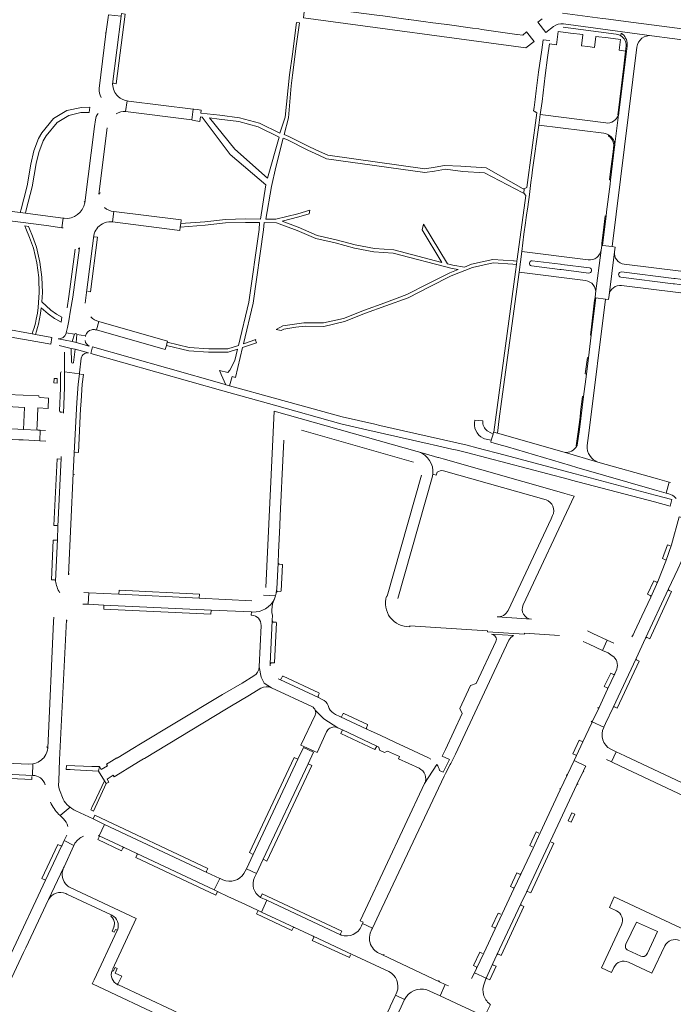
# Model space of a CAD drawing. Header units: metres. Extents: x 166325 to 190320, y 381923 to 404576.
# Tile 391 of 656: x 176968 to 177259, y 386126 to 386563. Entities that reach past the tile are written whole.
import ezdxf

# ---------------------------------------------------------------- set-up
doc = ezdxf.new("R2010")
doc.units = ezdxf.units.M
for name, color, linetype, lineweight in [('B-WE-VH-VERHARDING_ASFALT-GV', 8, 'Continuous', 18), ('B-WE-VH-VERHARDING_BETON-GV', 8, 'Continuous', 18), ('B-WE-VH-VERHARDING_BETONSTRAATSTEEN-GV', 8, 'Continuous', 18), ('B-WE-VH-VERHARDING_FUNDERING_ZAND-GV', 8, 'Continuous', 18), ('B-WE-VH-VERHARDING_STRAATBAKSTEEN-GV', 8, 'Continuous', 18)]:
    doc.layers.add(name, color=color, linetype=linetype, lineweight=lineweight)

msp = doc.modelspace()

# ---------------------------------------------------------------- linework, layer by layer
at = {"layer": 'B-WE-VH-VERHARDING_ASFALT-GV', "flags": 128}
for points in [[(177009.19, 386534.761), (177013.059, 386564.983), (177007.348, 386565.624), (177007.203, 386564.45), (177006.272, 386557.098), (177003.224, 386532.879)], [(177249.156, 386556.296), (177232.964, 386558.465)], [(177234.341, 386521.118), (177232.652, 386506.823), (177230.828, 386492.11), (177230.598, 386490.253), (177229.068, 386477.927), (177228.838, 386476.071), (177227.22, 386463.03), (177231.49, 386462.47), (177242.566, 386551.21)], [(177015.024, 386522.504), (177015.622, 386527.271)], [(177001.539, 386518.892), (177001.14, 386515.894), (176996.9, 386481.987)], [(177003.092, 386485.857), (177006.734, 386515.287)], [(177008.489, 386473.53), (177009.229, 386473.484), (177009.748, 386478.066)], [(176987.653, 386475.075), (176987.167, 386475.138), (176986.671, 386470.911), (176987.185, 386470.843)], [(176997.036, 386437.323), (176997.639, 386442.157), (177000.81, 386467.409)], [(176994.41, 386462.006), (176992.309, 386445.527), (176991.519, 386440.075), (176990.531, 386434.164), (176989.715, 386429.438), (176989.16, 386426.516), (176988.555, 386424.123), (176992.319, 386423.578)], [(176909.7, 386431.054), (176910.494, 386430.941), (176919.25, 386429.76), (176920.543, 386429.58), (176921.585, 386429.426), (176936.265, 386427.255), (176959.369, 386423.127), (176961.542, 386422.739), (176977.624, 386419.882), (176981.736, 386419.152), (176982.222, 386422.051), (176974.854, 386423.376), (176973.471, 386423.634), (176947.412, 386428.477)], [(177001.518, 386425.559), (177002.018, 386425.42), (177003.143, 386429.167)], [(176993.29, 386423.437), (176997.184, 386422.873)], [(176989.534, 386316.542), (176991.674, 386361.607), (176992.145, 386370.622), (176993.318, 386393.204), (176993.909, 386401.325), (176994.465, 386405.888), (176987.753, 386406.738), (176987.733, 386399.84), (176987.344, 386388.428)], [(176979.403, 386380.762), (176977.014, 386380.851), (176976.812, 386376.138), (176979.433, 386375.912)], [(176986.367, 386369.112), (176986.36, 386368.462), (176984.892, 386337.961), (176984.63, 386332.363), (176983.783, 386313.772)], [(177246.417, 386288.399), (177256.631, 386310.245), (177260.772, 386319.098), (177263.483, 386325.006), (177265.294, 386329.695), (177267.024, 386335.485), (177268.387, 386340.374), (177261.448, 386342.392), (177258.03, 386329.826), (177255.513, 386322.601), (177251.893, 386313.564), (177248.711, 386306.64), (177244.729, 386298.143), (177241.544, 386291.258), (177240.859, 386289.872), (177240.378, 386288.9)], [(176995.944, 386303.514), (176998.358, 386303.446), (176998.658, 386308.549), (176996.389, 386308.659)], [(176983.027, 386297.689), (176982.94, 386295.744), (176980.323, 386239.511)], [(176987.16, 386216.763), (176985.599, 386220.925), (176985.345, 386221.967), (176985.199, 386222.941), (176985.209, 386224.96), (176985.637, 386234.289), (176988.625, 386296.498)], [(177233.646, 386274.578), (177233.186, 386273.561), (177232.692, 386272.469), (177229.51, 386265.735), (177225.705, 386257.587), (177222.685, 386251.21), (177227.856, 386248.769), (177228.652, 386250.495), (177231.956, 386257.549), (177242.168, 386279.342), (177246.417, 386288.399)], [(177232.244, 386286.106), (177229.34, 386287.428), (177227.299, 386282.902), (177229.715, 386281.778), (177231.555, 386280.584)], [(176973.741, 386232.432), (176973.577, 386227.304)], [(176985.184, 386210.106), (176985.82, 386209.489), (176990.292, 386213.19), (176990.24, 386213.23), (176989.719, 386213.622)], [(177110.969, 386156.288), (177077.847, 386171.793), (177075.483, 386166.591), (177090.119, 386159.773), (177098.493, 386155.853), (177115.788, 386147.756), (177132.138, 386140.104)], [(177123.831, 386157.176), (177124.603, 386158.911), (177124.846, 386159.457), (177120.468, 386161.441), (177120.044, 386160.422)], [(177149.103, 386132.026), (177154.946, 386129.311), (177157.294, 386134.327), (177154.636, 386135.551), (177154.652, 386135.56), (177129.375, 386147.483), (177127.144, 386148.568)], [(177135.755, 386131.023), (177135.274, 386129.982), (177135.078, 386129.557), (177139.188, 386127.725)]]:
    msp.add_lwpolyline(points, dxfattribs=at)
at = {"layer": 'B-WE-VH-VERHARDING_ASFALT-GV'}
for points in [[(177242.566, 386551.21, -0.4140043), (177249.156, 386556.296)], [(177003.224, 386532.879, 0.1522751), (177004.102, 386528.818)], [(177011.682, 386529.282, -0.1971016), (177009.19, 386534.761)], [(177015.622, 386527.271, -0.1423511), (177011.682, 386529.282)], [(177010.75, 386521.599, -0.1448733), (177015.024, 386522.504)], [(177234.53, 386522.001, -0.0443188), (177234.341, 386521.118)], [(177002.774, 386521.688, 0.1397494), (177001.539, 386518.892)], [(176996.9, 386481.987, -0.3889951), (176987.653, 386475.075)], [(177009.748, 386478.066, -0.156495), (177005.58, 386479.917)], [(177000.81, 386467.409, -0.2216281), (177004.66, 386472.606)], [(177004.66, 386472.606, -0.1310963), (177008.489, 386473.53)], [(177003.143, 386429.167, -0.1293677), (176999.496, 386431.249)], [(176997.184, 386422.873, -0.2766866), (176999.943, 386425.471)], [(176999.943, 386425.471, -0.1234905), (177001.518, 386425.559)], [(176992.319, 386423.578, -0.639718), (176993.29, 386423.437)], [(176983.783, 386313.772, 0.1116054), (176985.736, 386308.575)], [(177231.555, 386280.584, -0.3386678), (177233.646, 386274.578)], [(176980.323, 386239.511, -0.1130545), (176979.09, 386235.854)], [(176976.728, 386233.66, -0.0898188), (176973.741, 386232.432)], [(176979.09, 386235.854, -0.08956), (176976.728, 386233.66)], [(176973.577, 386227.304, -0.3358759), (176979.18, 386223.215)], [(176981.574, 386215.387, 0.0857893), (176985.184, 386210.106)], [(176989.719, 386213.622, -0.0866672), (176987.16, 386216.763)], [(177120.044, 386160.422, -0.3855612), (177110.969, 386156.288)], [(177123.623, 386153.718, -0.1168886), (177123.831, 386157.176)], [(177127.144, 386148.568, -0.2169442), (177123.623, 386153.718)], [(177132.138, 386140.104, -0.3841433), (177135.755, 386131.023)], [(177139.188, 386127.725, -0.3587334), (177149.103, 386132.026)]]:
    msp.add_lwpolyline(points, format="xyb", dxfattribs=at)
at = {"layer": 'B-WE-VH-VERHARDING_ASFALT-GV', "flags": 128}
for points in [[(177128.087, 386382.976), (177125.892, 386383.473), (177111.46, 386386.74), (177072.097, 386397.626), (177071.085, 386397.906), (177061.261, 386400.623), (177059.641, 386401.071), (177058.83, 386401.295), (177033.808, 386408.434), (177000.298, 386417.861), (176999.58, 386415.034), (177058.2, 386398.407), (177081.226, 386391.944), (177110.72, 386383.665), (177122.376, 386381.026), (177150.53, 386374.651), (177151.938, 386374.333), (177160.265, 386372.447), (177162.61, 386371.916), (177166.7, 386370.99), (177211.928, 386359.04), (177213.476, 386358.631), (177250.353, 386348.941), (177257.388, 386347.144), (177258.181, 386350.049), (177250.714, 386352.034), (177215.15, 386361.49), (177212.23, 386362.26), (177183.869, 386369.757), (177171.3, 386373.08), (177167.08, 386374.15)], [(177215.886, 386223.284), (177218.739, 386229.398), (177219.193, 386230.418), (177219.801, 386231.483), (177214.601, 386233.965), (177211.695, 386227.735), (177208.457, 386220.874), (177199.494, 386201.79), (177196.323, 386195.023), (177191, 386183.66), (177187.788, 386176.847), (177182.633, 386165.823), (177179.483, 386159.106), (177174.458, 386148.36), (177171.192, 386141.474), (177170.224, 386139.587), (177175.405, 386137.176), (177178.396, 386143.636), (177180.214, 386147.563), (177190.889, 386170.173), (177193.383, 386175.48), (177204.163, 386198.308)], [(177005.68, 386205.573), (177003.263, 386200.473), (177014.388, 386195.24), (177019.969, 386192.613), (177054.441, 386176.41), (177056.865, 386181.56), (177051.168, 386184.206)]]:
    msp.add_lwpolyline(points, close=True, dxfattribs=at)
at = {"layer": 'B-WE-VH-VERHARDING_BETON-GV', "flags": 128}
for points in [[(176984.535, 386403.823), (176983.138, 386403.887), (176983.022, 386401.888), (176984.525, 386401.787)], [(177214.962, 386210.103), (177213.65, 386210.72), (177211.989, 386207.192), (177213.301, 386206.574)]]:
    msp.add_lwpolyline(points, close=True, dxfattribs=at)
at = {"layer": 'B-WE-VH-VERHARDING_BETONSTRAATSTEEN-GV', "flags": 128}
for points in [[(177013.208, 386566.14), (177013.059, 386564.983), (177009.19, 386534.761)], [(177009.599, 386535.162), (177010.816, 386534.931), (177014.866, 386565.9), (177013.208, 386566.14)], [(177241.089, 386562.133), (177228.766, 386563.769), (177227.329, 386563.96), (177209.423, 386566.25)], [(177006.272, 386557.098), (177007.203, 386564.45)], [(177200.425, 386563.804), (177198.52, 386562.35), (177202.064, 386557.715), (177205.478, 386560.344)], [(177209.933, 386561.538), (177232.964, 386558.465), (177249.156, 386556.296), (177276.42, 386552.693), (177280.863, 386552.087), (177281.454, 386556.763), (177276.966, 386557.368), (177260.418, 386559.566), (177241.089, 386562.133)], [(177235.618, 386557.441), (177235.464, 386556.194)], [(177237.74, 386551.832), (177237.538, 386549.439), (177236.694, 386542.698), (177235.994, 386536.618), (177234.466, 386524.39), (177234.052, 386521.157), (177234.341, 386521.118)], [(177234.53, 386522.001), (177238.244, 386551.648)], [(176996.9, 386481.987), (177001.14, 386515.894)], [(177229.872, 386512.242), (177229.884, 386511.786)], [(177232.309, 386507.754), (177231.949, 386504.574), (177231.02, 386497.03), (177230.405, 386492.164), (177230.828, 386492.11), (177232.652, 386506.823)], [(177000.81, 386467.409), (176997.639, 386442.157)], [(176998.185, 386442.574), (176999.425, 386442.431), (177002.537, 386466.677), (177001.077, 386466.881)], [(176992.532, 386461.372), (176990.537, 386445.729), (176989.766, 386440.354), (176988.936, 386435.331)], [(176990.531, 386434.164), (176991.519, 386440.075), (176992.309, 386445.527), (176994.41, 386462.006)], [(177228.62, 386439.11), (177224.29, 386439.67), (177222.229, 386423.095), (177220.984, 386413.087), (177220.074, 386405.77), (177218.84, 386395.843), (177217.02, 386381.21), (177216.02, 386374.24)], [(177220.44, 386374.01), (177221.35, 386380.66), (177228.62, 386439.11)], [(176985.027, 386421.533), (176991.151, 386420.297), (176992.319, 386423.578)], [(176992.319, 386423.578), (176988.555, 386424.123), (176988.478, 386423.817)], [(176992.319, 386423.578), (176991.151, 386420.297), (176993.015, 386419.874), (176993.29, 386423.437)], [(176997.184, 386422.873), (176993.29, 386423.437), (176993.015, 386419.874), (176998.835, 386418.265)], [(176990.82, 386417.258), (176985.392, 386418.509)], [(176992.621, 386416.835), (176990.82, 386417.258), (176990.98, 386411.097)], [(176990.98, 386411.097), (176990.82, 386417.258)], [(176991.806, 386410.983), (176992.621, 386416.835)], [(176998.525, 386415.252), (176992.621, 386416.835), (176991.806, 386410.983)], [(176987.736, 386415.525), (176987.755, 386407.293), (176987.753, 386406.738), (176994.465, 386405.888), (176994.516, 386406.303), (176995.275, 386412.833)], [(176985.983, 386406.372), (176985.963, 386399.49), (176985.599, 386389.448)], [(176987.344, 386388.428), (176987.733, 386399.84), (176987.753, 386406.738)], [(176987.753, 386406.738), (176987.755, 386407.293)], [(176994.516, 386406.303), (176994.465, 386405.888), (176993.909, 386401.325), (176993.318, 386393.204), (176992.145, 386370.622)], [(176992.663, 386371.073), (176993.966, 386370.985), (176994.925, 386390.325), (176995.153, 386393.728), (176995.733, 386401.332), (176996.251, 386405.652), (176994.867, 386405.837)], [(176976.429, 386395.85), (176976.442, 386396.17), (176962.424, 386396.798), (176962.202, 386391.364), (176969.991, 386391.015), (176969.55, 386381.178), (176976.005, 386380.888)], [(176975.958, 386390.748), (176980.482, 386390.545), (176980.669, 386395.154), (176976.899, 386395.332)], [(177218.84, 386395.843), (177218.375, 386395.909), (177217.516, 386389.039), (177217.26, 386386.63), (177216.21, 386379.094), (177215.568, 386373.935), (177215.85, 386373.889)], [(177216.02, 386374.24), (177217.02, 386381.21), (177218.84, 386395.843)], [(176975.527, 386381.426), (176975.593, 386382.888), (176975.958, 386390.748)], [(176986.088, 386388.927), (176986.918, 386388.886)], [(177145.322, 386371.209), (177144.744, 386371.373), (177081.127, 386389.39), (177077.41, 386310.945)], [(177174.054, 386384.952), (177170.491, 386385.38)], [(177093.286, 386380.841), (177143.066, 386366.709)], [(177174.808, 386376.966), (177177.753, 386376.378), (177178.578, 386379.16), (177177.533, 386379.738), (177175.983, 386380.596)], [(177076.369, 386307.45), (177081.768, 386307.149), (177082.037, 386308.432), (177082.082, 386308.73), (177082.316, 386310.266), (177082.878, 386321.728), (177083.09, 386326.511), (177083.65, 386338.462), (177083.856, 386342.841), (177084.428, 386355.041), (177084.581, 386358.301), (177085.434, 386376.463)], [(177156.291, 386368.105), (177154.271, 386368.677), (177153.95, 386368.767), (177152.469, 386369.187), (177145.322, 386371.209)], [(177210.224, 386371.019), (177225.198, 386366.681)], [(176985.858, 386367.966), (176984.54, 386368.127), (176983.118, 386338.486), (176984.464, 386338.421)], [(176984.892, 386337.961), (176986.36, 386368.462)], [(177191.916, 386303.138), (177214.64, 386351.59), (177210.544, 386352.749), (177208.967, 386353.196), (177156.291, 386368.105)], [(176991.674, 386361.607), (176989.534, 386316.542)], [(177146.66, 386360.92), (177131.358, 386306.99), (177131.065, 386307.053)], [(177136.22, 386305.96), (177151.5, 386359.89)], [(177151.763, 386361.272), (177153.289, 386360.893), (177153.63, 386362.14)], [(177156.509, 386362.84), (177202.162, 386349.896)], [(177257.506, 386357.564), (177257, 386357.711), (177255.521, 386352.896), (177256.805, 386352.524), (177257.568, 386352.277), (177258.277, 386351.957), (177259.052, 386351.46), (177259.614, 386350.918), (177260.035, 386350.458)], [(177205.03, 386342.86), (177204.37, 386341.51), (177200.95, 386334.19), (177185.197, 386300.694)], [(176984.18, 386331.902), (176982.755, 386331.942), (176982.002, 386314.339), (176983.286, 386314.327)], [(176983.783, 386313.772), (176984.63, 386332.363)], [(177257.429, 386329.502), (177256.199, 386329.89), (177253.962, 386323.732), (177255.241, 386323.261)], [(177255.513, 386322.601), (177258.03, 386329.826)], [(177251.335, 386313.334), (177250.108, 386313.875), (177247.281, 386307.887), (177248.492, 386307.303)], [(177248.711, 386306.64), (177251.893, 386313.564)], [(177071.14, 386304.965), (177047.73, 386306.133), (177012.048, 386307.912), (176998.658, 386308.549), (176998.358, 386303.446), (177005.344, 386303.094), (177053.067, 386300.864), (177070.959, 386300.028), (177071.596, 386299.998)], [(177081.277, 386305.79), (177081.768, 386307.149), (177076.369, 386307.45)], [(177256.631, 386310.245), (177246.417, 386288.399)], [(177247.093, 386288.649), (177248.274, 386288.073), (177258.013, 386309.056)], [(177258.013, 386309.056), (177256.859, 386309.604)], [(177080.06, 386300.988), (177080.4, 386303.71), (177081.277, 386305.79)], [(177071.596, 386299.998), (177070.959, 386300.028), (177070.845, 386298.639), (177071.139, 386298.624)], [(177079.268, 386276.024), (177079.315, 386277.02), (177080.199, 386296.04), (177080.212, 386296.328), (177080.36, 386298.42), (177080.101, 386299.758)], [(176980.323, 386239.511), (176982.94, 386295.744)], [(176988.625, 386296.498), (176985.637, 386234.289)], [(177075.291, 386294.054), (177074.448, 386275.587), (177075.309, 386271.006), (177076.69, 386268.306), (177079.895, 386266.305), (177097.945, 386257.945)], [(177180.305, 386297.802), (177195.648, 386296.814)], [(177241.544, 386291.258), (177244.729, 386298.143)], [(177141.472, 386293.486), (177141.474, 386293.794), (177176.04, 386291.6), (177176.09, 386291.23), (177192.49, 386290.2), (177192.55, 386290.53), (177208.176, 386289.603)], [(177187.61, 386289.5), (177177.921, 386290.093)], [(177218.677, 386286.94), (177221.366, 386285.632), (177227.299, 386282.902), (177229.34, 386287.428), (177222.923, 386290.441), (177220.533, 386291.573)], [(177179.813, 386286.898), (177171.06, 386268.26), (177168.51, 386267.25), (177163.79, 386257.16), (177164.755, 386254.805), (177157.312, 386238.924), (177156.72, 386237.66), (177155.861, 386235.884), (177159.118, 386234.354), (177156.28, 386228.8), (177154.77, 386229.58)], [(177156.8, 386227), (177157.105, 386227.595), (177157.24, 386227.859), (177157.421, 386228.211), (177159.489, 386232.243), (177159.694, 386232.643), (177161.2, 386235.58), (177161.82, 386236.8), (177185.601, 386287.492)], [(177242.168, 386279.342), (177231.956, 386257.549)], [(177232.546, 386257.795), (177233.807, 386257.222), (177243.591, 386278.118)], [(177243.591, 386278.118), (177242.399, 386278.698)], [(177079.895, 386266.305), (177076.69, 386268.306), (177075.309, 386271.006), (177074.448, 386275.587)], [(177232.081, 386272.277), (177230.914, 386272.842), (177228.061, 386266.886), (177229.298, 386266.26)], [(177229.51, 386265.735), (177232.692, 386272.469)], [(177072.09, 386271.609), (177066.82, 386268.41), (177058.055, 386263.254), (177056.625, 386262.395), (177020.119, 386240.458), (177019.69, 386240.2), (177018.196, 386239.302), (177011.62, 386235.33), (177011.185, 386235.072), (177011.162, 386235.126), (177008.664, 386233.631), (177006.518, 386232.297), (177006.91, 386231.65), (177004.13, 386229.98), (177003.318, 386231.302), (177002.94, 386229.29), (177005.62, 386225), (177006.42, 386223.68), (177007.543, 386224.368), (177006.73, 386225.72), (177009.5, 386227.44), (177009.916, 386226.759), (177014.554, 386229.599), (177014.98, 386229.86), (177021.535, 386233.768), (177023.01, 386234.66), (177023.438, 386234.919), (177059.97, 386257.01)], [(177102.517, 386261.162), (177101.183, 386261.801), (177101.16, 386261.813), (177100.876, 386261.945), (177083.57, 386270.031), (177082.882, 386270.353)], [(177059.97, 386257.01), (177061.346, 386257.842), (177070.07, 386263.04), (177075.176, 386266.065)], [(177109.531, 386248.506), (177103.232, 386252.548), (177099.43, 386256.325)], [(177099.43, 386256.325), (177103.232, 386252.548), (177109.531, 386248.506), (177111.53, 386247.54), (177126.755, 386240.415), (177127.65, 386239.97), (177128.048, 386238.589), (177130.179, 386237.59), (177131.51, 386238.18), (177136.84, 386235.68), (177136.44, 386234.77), (177145.598, 386230.535)], [(177105.611, 386257.168), (177105.093, 386258.444)], [(177222.472, 386250.759), (177222.685, 386251.21), (177225.705, 386257.587)], [(177099.329, 386254.13), (177093.04, 386240.82), (177094.349, 386240.268), (177098.891, 386238.181), (177100.21, 386237.56), (177104.459, 386246.695)], [(177134.834, 386242.112), (177128.261, 386245.177), (177123.956, 386247.184), (177122.704, 386247.768), (177122.421, 386247.9), (177110.579, 386253.442), (177110.306, 386253.588), (177108.37, 386254.47)], [(177227.789, 386248.644), (177227.856, 386248.769), (177222.685, 386251.21), (177222.472, 386250.759), (177218.451, 386242.228), (177215.667, 386236.251), (177214.601, 386233.965), (177219.801, 386231.483)], [(177150.863, 386234.638), (177149.783, 386235.141), (177143.135, 386238.241), (177134.834, 386242.112)], [(177229.001, 386234.351), (177231.262, 386233.316), (177233.303, 386237.896), (177230.896, 386239.021)], [(176918.37, 386229.967), (176922.775, 386229.755), (176973.577, 386227.304), (176973.741, 386232.432), (176971.987, 386232.308), (176961.522, 386232.774), (176960.326, 386232.83), (176947.295, 386233.386), (176945.322, 386233.532), (176929.781, 386234.322), (176912.503, 386235.198), (176910.69, 386235.29), (176910.25, 386225.912), (176907.278, 386162.619), (176907.25, 386162.012)], [(176973.577, 386227.304), (176922.775, 386229.755), (176922.763, 386227.947), (176934.877, 386227.405), (176934.904, 386227.641), (176934.923, 386228.416)], [(177153.571, 386232.136), (177148.09, 386223.71), (177121.81, 386167.737), (177119.409, 386162.641), (177120.713, 386162.03), (177120.468, 386161.441), (177124.846, 386159.457), (177127.891, 386165.84), (177156.8, 386227)], [(177148.09, 386223.71), (177153.571, 386232.136)], [(177218.739, 386229.398), (177215.886, 386223.284)], [(176962.678, 386226.963), (176962.64, 386226.233), (176962.631, 386226.057), (176963.798, 386226.004), (176973.202, 386225.58), (176973.239, 386226.861)], [(177208.457, 386220.874), (177211.695, 386227.735)], [(177005.68, 386205.573), (177000.503, 386208.005), (176992.825, 386211.603), (176991.961, 386212.051), (176991.058, 386212.607), (176990.292, 386213.19), (176985.82, 386209.489), (176987.352, 386208.028)], [(177050.977, 386184.795), (177051.559, 386185.968), (177001.244, 386209.647), (177000.503, 386208.005)], [(177000.503, 386208.005), (177005.68, 386205.573), (177051.168, 386184.206)], [(177002.964, 386200.614), (177003.263, 386200.473), (177005.68, 386205.573)], [(177198.885, 386201.604), (177197.719, 386202.177), (177194.857, 386196.206), (177196.12, 386195.616)], [(176918.235, 386145.25), (176918.682, 386145.04), (176950.798, 386129.944), (176951.566, 386129.583), (176953.319, 386128.759), (176959.04, 386126.07), (176960.227, 386128.593), (176969.626, 386148.574), (176970.606, 386150.658), (176980.732, 386172.181), (176987.38, 386186.21), (176987.587, 386186.653), (176991.974, 386196.175), (176991.996, 386196.222), (176987.666, 386198.34), (176986.705, 386196.251), (176986.499, 386195.804), (176979.418, 386180.752), (176964.112, 386148.217), (176958.927, 386137.197), (176958.811, 386136.95)], [(176988.825, 386200.792), (176987.666, 386198.34), (176991.996, 386196.222), (176992.473, 386197.217)], [(177003.213, 386199.983), (177002.685, 386198.774), (177013.19, 386193.833), (177013.764, 386195.009)], [(177003.263, 386200.473), (177002.964, 386200.614)], [(177014.388, 386195.24), (177003.263, 386200.473)], [(177204.163, 386198.308), (177193.383, 386175.48)], [(177196.323, 386195.023), (177199.494, 386201.79)], [(177193.948, 386175.684), (177195.308, 386175.055), (177205.592, 386197.15), (177204.412, 386197.697)], [(177020.168, 386192.107), (177019.579, 386190.793), (177055.172, 386174.129), (177055.867, 386175.713), (177054.441, 386176.41), (177019.969, 386192.613)], [(176987.38, 386186.21), (176980.732, 386172.181)], [(177072.372, 386181.93), (177073.228, 386183.727), (177068.787, 386185.855), (177068.211, 386184.744), (177067.678, 386183.715)], [(177058.329, 386180.892), (177057.058, 386181.471), (177056.865, 386181.56), (177054.441, 386176.41), (177055.867, 386175.713), (177060.825, 386173.399), (177061.794, 386172.959), (177068.302, 386169.928), (177073.966, 386167.33), (177075.483, 386166.591), (177077.847, 386171.793), (177075.009, 386173.121)], [(177190.354, 386183.441), (177189.182, 386184), (177186.324, 386178.001), (177187.615, 386177.393)], [(177187.788, 386176.847), (177191, 386183.66)], [(177019.76, 386163.7), (176990.365, 386177.426)], [(176988.4, 386174.765), (176988.807, 386174.574), (177008.59, 386165.298), (177008.831, 386165.185)], [(177110.636, 386156.917), (177111.187, 386158.07), (177075.723, 386174.734), (177075.009, 386173.121)], [(177075.009, 386173.121), (177077.847, 386171.793), (177110.969, 386156.288)], [(177232.52, 386173.41), (177230.33, 386168.54), (177233.451, 386167.128)], [(177298.12, 386142.6), (177232.52, 386173.41)], [(177075.483, 386166.591), (177073.966, 386167.33), (177073.236, 386165.727), (177089.023, 386158.336), (177089.541, 386159.529)], [(177190.889, 386170.173), (177180.214, 386147.563)], [(177180.925, 386147.829), (177182.084, 386147.277), (177182.132, 386147.296), (177192.31, 386168.975)], [(177192.31, 386168.975), (177191.087, 386169.583)], [(177008.831, 386165.185), (177008.59, 386165.298), (177008.59, 386164.82), (177008.466, 386164.559), (177008.78, 386164.387), (177009.127, 386164.045), (177009.629, 386163.212), (177010.079, 386161.95), (177010.09, 386161.262), (177009.833, 386160.112), (177009.88, 386160.09), (177008.96, 386158.11), (177009.98, 386157.62), (177010.546, 386158.848), (177011.34, 386158.539)], [(177009.131, 386140.962), (177019.76, 386163.7)], [(177090.119, 386159.773), (177075.483, 386166.591)], [(177181.977, 386165.596), (177180.788, 386166.136), (177177.972, 386160.166), (177179.323, 386159.528)], [(177179.483, 386159.106), (177182.633, 386165.823)], [(177011.34, 386158.539), (177011.308, 386158.467), (177011.276, 386158.397), (177000.955, 386136.452), (177000.14, 386134.72), (177000.273, 386134.657), (177034.313, 386118.683), (177036.064, 386117.861), (177039.657, 386116.175), (177040.223, 386115.91), (177042.524, 386114.83), (177043.911, 386114.179), (177108.695, 386083.776), (177112.99, 386081.76)], [(177235.744, 386160.94), (177226.82, 386141.81), (177231.27, 386139.7), (177232.352, 386141.988)], [(177237.684, 386152.273), (177242.343, 386162.137), (177251.702, 386157.865), (177247.271, 386148.327), (177247.014, 386147.851)], [(177098.714, 386155.201), (177098.107, 386153.998), (177114.608, 386146.36), (177115.157, 386147.531)], [(177115.788, 386147.756), (177098.493, 386155.853)], [(177244.344, 386146.947), (177238.591, 386149.592)], [(177238.754, 386144.312), (177249.27, 386139.45), (177254.956, 386151.493)], [(177129.375, 386147.483), (177154.652, 386135.56)], [(177173.86, 386148.136), (177172.6, 386148.732), (177169.787, 386142.747), (177170.979, 386142.18)], [(177171.192, 386141.474), (177174.458, 386148.36)], [(177013.29, 386138.14), (177010.39, 386139.47), (177011.294, 386141.498), (177010.28, 386141.99), (177009.504, 386140.297), (177008.953, 386140.555)], [(177178.396, 386143.636), (177175.405, 386137.176), (177175.286, 386136.874)], [(177175.759, 386137.036), (177177.074, 386136.446), (177179.859, 386142.491)], [(177179.859, 386142.491), (177178.621, 386142.995)], [(177011.5, 386134.276), (177011.6, 386134.75), (177011.656, 386134.862), (177013.29, 386138.14)], [(177174.399, 386134.194), (177175.286, 386136.874), (177175.405, 386137.176), (177170.224, 386139.587), (177168.941, 386137.088)], [(177108.64, 386087.828), (177088.255, 386097.392), (177053.705, 386113.601), (177053.26, 386113.81), (177050.12, 386115.422), (177045.597, 386117.813), (177044.225, 386118.53), (177042.056, 386119.663), (177041.639, 386119.881), (177037.898, 386121.836), (177035.88, 386122.89), (177011.785, 386134.155)], [(177158.66, 386133.698), (177157.294, 386134.327), (177154.946, 386129.311), (177164.218, 386124.951), (177174.685, 386120.071), (177177.339, 386125.466), (177177.103, 386125.639)], [(177118.773, 386084.13), (177118.801, 386084.189), (177118.829, 386084.249), (177123.371, 386093.933), (177129.316, 386106.611), (177131.497, 386111.261), (177135.688, 386120.375), (177137.587, 386124.363), (177139.188, 386127.725), (177135.078, 386129.557), (177132.795, 386124.62), (177132.72, 386124.459), (177116.9, 386090.76)]]:
    msp.add_lwpolyline(points, dxfattribs=at)
for points in [[(177148.612, 386562.483), (177141.118, 386563.495), (177140.718, 386563.549), (177129.53, 386565.06), (177126.84, 386565.42), (177125.703, 386565.57), (177108.468, 386567.848), (177107.39, 386567.99), (177104.717, 386568.342), (177102.08, 386568.69), (177094.777, 386569.662), (177094.12, 386564.19), (177193.2, 386550.89), (177196.807, 386553.667), (177193.489, 386558.052), (177191.73, 386556.55), (177189.26, 386556.85), (177189.117, 386556.871), (177173.601, 386559.111), (177172.15, 386559.32), (177169.44, 386559.67), (177158.152, 386561.195), (177157.918, 386561.227), (177150.513, 386562.227)], [(177045.11, 386523.68), (177016.317, 386527.178), (177015.622, 386527.271), (177015.024, 386522.504), (177044.5, 386518.83)], [(176980.373, 386476.018), (176970.406, 386477.372), (176968.107, 386477.667), (176956.015, 386479.217), (176955.402, 386479.295), (176953.265, 386479.569), (176930.17, 386482.53), (176928.523, 386484.727), (176927.75, 386485.76), (176926.61, 386477.03), (176929.48, 386479.23), (176952.439, 386476.209), (176954.997, 386475.872), (176955.62, 386475.79), (176955.36, 386475.01), (176979.76, 386471.83), (176986.671, 386470.911), (176987.167, 386475.138)], [(177039.7, 386474.36), (177009.748, 386478.066), (177009.229, 386473.484), (177039.18, 386469.66), (177039.351, 386471.208), (177039.519, 386472.725)], [(177228.838, 386476.071), (177228.423, 386476.128), (177227.82, 386471.21), (177226.92, 386464.07), (177226.9, 386463.04), (177227.22, 386463.03)], [(177224.29, 386439.67), (177223.97, 386439.76), (177223.72, 386438.71), (177222.296, 386426.815), (177221.93, 386423.122), (177222.229, 386423.095)], [(177003.143, 386429.167), (177002.018, 386425.42), (177032.57, 386416.67), (177033.137, 386418.555), (177033.571, 386419.994), (177033.72, 386420.49)], [(177220.984, 386413.087), (177220.529, 386413.161), (177219.613, 386405.872), (177220.074, 386405.77)], [(176977.014, 386380.851), (176976.005, 386380.888), (176969.55, 386381.178), (176961.797, 386381.542), (176958.449, 386381.699), (176952.54, 386381.976), (176943.627, 386382.394), (176938.628, 386382.629), (176926.03, 386383.22), (176925.39, 386383.25), (176925.324, 386382.251), (176925.176, 386380.011), (176925.11, 386379.01), (176926.393, 386378.893), (176926.54, 386378.88), (176926.56, 386378.49), (176938.354, 386377.942), (176940.257, 386377.854), (176952.336, 386377.292), (176967.43, 386376.59), (176969.391, 386376.514), (176976.812, 386376.138)], [(177225.198, 386366.681), (177210.224, 386371.019), (177180.495, 386379.482), (177178.924, 386379.929), (177178.815, 386379.96), (177178.578, 386379.16), (177177.753, 386376.378), (177177.52, 386375.59), (177181.077, 386374.536), (177184.912, 386373.4), (177212.96, 386365.09), (177215.87, 386364.24), (177250.428, 386354.37), (177255.521, 386352.896), (177257, 386357.711), (177251.755, 386359.2)], [(177084.829, 386320.98), (177084.638, 386321.173), (177083.343, 386321.219), (177082.878, 386321.728), (177082.316, 386310.266), (177082.082, 386308.73), (177082.66, 386309.243), (177084.059, 386309.157), (177084.269, 386309.361)], [(177012.048, 386307.912), (177047.73, 386306.133), (177047.83, 386307.908), (177012.121, 386309.667)], [(177005.344, 386303.094), (177005.255, 386301.34), (177053.006, 386299.065), (177053.067, 386300.864)], [(177080.199, 386296.04), (177079.315, 386277.02), (177079.772, 386277.471), (177081.144, 386277.397), (177081.338, 386277.57), (177082.161, 386295.24), (177081.981, 386295.443), (177080.661, 386295.499)], [(177084.83, 386271.442), (177084.263, 386270.251), (177083.57, 386270.031), (177100.876, 386261.945), (177100.64, 386262.603), (177101.16, 386263.784), (177101.056, 386264.057), (177085.076, 386271.511)], [(177110.579, 386253.442), (177122.421, 386247.9), (177122.158, 386248.524), (177122.717, 386249.734), (177122.607, 386249.981), (177112.085, 386254.916), (177111.815, 386254.814), (177111.251, 386253.647)], [(177111.53, 386247.54), (177110.79, 386245.95), (177125.99, 386238.79), (177126.755, 386240.415)], [(177218.451, 386242.228), (177216.874, 386242.97), (177214.078, 386236.995), (177215.667, 386236.251)], [(177096.224, 386232.563), (177098.62, 386237.66), (177094.11, 386239.72), (177091.698, 386234.586), (177071.78, 386192.192), (177068.787, 386185.855), (177073.228, 386183.727), (177076.24, 386190.061)], [(177270.28, 386220.46), (177237.183, 386236.083), (177233.303, 386237.896), (177231.262, 386233.316), (177235.299, 386231.391), (177332.897, 386185.551), (177333.87, 386190.63), (177296.04, 386208.39)], [(177091.698, 386234.586), (177090.024, 386235.309), (177070.168, 386193.001), (177071.78, 386192.192)], [(177003.318, 386231.302), (177000, 386231.315), (176988.724, 386231.724), (176988.615, 386229.98), (176989.74, 386229.953), (176990.31, 386229.924), (176992.247, 386229.826), (177002.94, 386229.29)], [(177096.224, 386232.563), (177076.24, 386190.061), (177077.846, 386189.273), (177097.889, 386231.8)], [(177006.42, 386223.68), (177005.62, 386225), (177000.848, 386214.89), (177000.026, 386213.149), (176999.78, 386212.629), (176999.466, 386211.962), (177000.656, 386211.405)], [(176986.499, 386195.804), (176984.812, 386196.569), (176977.772, 386181.471), (176979.418, 386180.752)]]:
    msp.add_lwpolyline(points, close=True, dxfattribs=at)
at = {"layer": 'B-WE-VH-VERHARDING_BETONSTRAATSTEEN-GV'}
for points in [[(177205.478, 386560.344, -0.1998018), (177209.933, 386561.538)], [(177005.922, 386557.527, -0.3449446), (177006.272, 386557.098)], [(177238.287, 386552.426, 0.244701), (177235.618, 386557.441)], [(177235.464, 386556.194, -0.262581), (177237.74, 386551.832)], [(177238.244, 386551.648, 0.0321775), (177238.287, 386552.426)], [(177009.19, 386534.761, -0.3238432), (177009.599, 386535.162)], [(177229.884, 386511.786, -0.2287951), (177232.309, 386507.754)], [(176996.546, 386482.541, -0.3434586), (176996.9, 386481.987)], [(177003.092, 386485.857, -0.3429632), (177003.773, 386486.463)], [(176994.41, 386462.006, -0.3726979), (176993.859, 386461.557)], [(176988.478, 386423.817, -0.3591811), (176985.027, 386421.533)], [(176997.097, 386422.486, -0.0287153), (176997.184, 386422.873)], [(176998.835, 386418.265, -0.3091317), (176997.055, 386420.681)], [(176995.275, 386412.833, -0.4195592), (176998.525, 386415.252)], [(176991.806, 386410.983, -0.8323785), (176990.98, 386411.097)], [(176986.454, 386406.838, 0.4109295), (176985.983, 386406.372)], [(176976.899, 386395.332, -0.3942529), (176976.429, 386395.85)], [(176985.599, 386389.448, 0.3362108), (176986.088, 386388.927)], [(177170.491, 386385.38, 0.3529148), (177174.196, 386377.238)], [(177175.983, 386380.596, -0.2900041), (177174.054, 386384.952)], [(176976.005, 386380.888, -0.3595843), (176975.527, 386381.426)], [(177174.196, 386377.238, 0.0227411), (177174.808, 386376.966)], [(177215.85, 386373.889, -0.3159598), (177210.224, 386371.019)], [(177215.85, 386373.889, 0.0171991), (177216.02, 386374.24)], [(177225.198, 386366.681, -0.337301), (177220.44, 386374.01)], [(176992.145, 386370.622, -0.4119974), (176992.663, 386371.073)], [(177151.763, 386361.272, 0.3581395), (177145.322, 386371.209)], [(176992.19, 386361.092, -0.3798509), (176991.674, 386361.607)], [(177151.5, 386359.89, 0.0369422), (177151.763, 386361.272)], [(177153.63, 386362.14, -0.2292883), (177156.509, 386362.84)], [(177202.162, 386349.896, -0.4416847), (177205.03, 386342.86)], [(176984.464, 386338.421, -0.3864758), (176984.892, 386337.961)], [(176984.63, 386332.363, -0.3761627), (176984.18, 386331.902)], [(176989.534, 386316.542, -0.3940065), (176990.094, 386317.031)], [(176983.286, 386314.327, -0.3783289), (176983.783, 386313.772)], [(177251.893, 386313.564, -0.3705875), (177251.335, 386313.334)], [(177248.492, 386307.303, -0.3764494), (177248.711, 386306.64)], [(177256.859, 386309.604, -0.3914375), (177256.631, 386310.245)], [(177071.596, 386299.998, 0.301622), (177081.277, 386305.79)], [(177131.065, 386307.053, 0.5131621), (177141.472, 386293.486)], [(177195.648, 386296.814, -0.5254097), (177191.916, 386303.138)], [(177071.139, 386298.624, -0.4118313), (177075.291, 386294.054)], [(177080.101, 386299.758, -0.082131), (177080.06, 386300.988)], [(177185.197, 386300.694, -0.3040215), (177180.305, 386297.802)], [(176989.044, 386295.987, -0.3340541), (176988.625, 386296.498)], [(177177.921, 386290.093, -0.5206198), (177179.813, 386286.898)], [(177185.601, 386287.492, -0.1794871), (177187.61, 386289.5)], [(177246.417, 386288.399, -0.3835815), (177247.093, 386288.649)], [(177242.399, 386278.698, -0.3820485), (177242.168, 386279.342)], [(177074.448, 386275.587, -0.2495901), (177072.09, 386271.609)], [(177232.692, 386272.469, -0.3730047), (177232.081, 386272.277)], [(177075.176, 386266.065, -0.2466818), (177079.895, 386266.305)], [(177229.298, 386266.26, -0.3399794), (177229.51, 386265.735)], [(177105.093, 386258.444, 0.188144), (177102.517, 386261.162)], [(177097.945, 386257.945, -0.1993571), (177099.43, 386256.325)], [(177099.43, 386256.325, -0.2000168), (177099.329, 386254.13)], [(177108.37, 386254.47, -0.1797692), (177105.611, 386257.168)], [(177225.705, 386257.587, -0.3709449), (177225.104, 386257.39)], [(177231.956, 386257.549, -0.3474645), (177232.546, 386257.795)], [(177222.253, 386251.423, -0.3912537), (177222.472, 386250.759)], [(177104.459, 386246.695, -0.1485343), (177105.926, 386248.333)], [(177105.926, 386248.333, -0.2532751), (177109.531, 386248.506)], [(177230.896, 386239.021, -0.4079891), (177227.789, 386248.644)], [(176979.78, 386240.007, -0.3398029), (176980.323, 386239.511)], [(177145.598, 386230.535, -0.4151544), (177148.09, 386223.71)], [(177154.77, 386229.58, 0.0824037), (177153.571, 386232.136)], [(177218.917, 386228.957, -0.3275938), (177218.739, 386229.398)], [(177211.695, 386227.735, -0.2850485), (177211.047, 386227.497)], [(177208.205, 386221.543, -0.4018882), (177208.457, 386220.874)], [(177215.886, 386223.284, -0.3812501), (177216.445, 386223.502)], [(176987.352, 386208.028, -0.1527969), (176989.223, 386204.644)], [(176992.473, 386197.217, -0.138012), (176996.215, 386200.352)], [(177002.964, 386200.614, -0.3519797), (177003.213, 386199.983)], [(177013.764, 386195.009, -0.3939787), (177014.388, 386195.24)], [(177019.969, 386192.613, -0.3448619), (177020.168, 386192.107)], [(176989.018, 386178.338, -0.331091), (176987.38, 386186.21)], [(177051.168, 386184.206, -0.3765122), (177050.977, 386184.795)], [(177067.678, 386183.715, -0.3768408), (177058.329, 386180.892)], [(177075.009, 386173.121, -0.3849067), (177072.372, 386181.93)], [(177191, 386183.66, -0.2147369), (177190.354, 386183.441)], [(176990.365, 386177.426, -0.0729776), (176989.018, 386178.338)], [(177187.615, 386177.393, -0.3655632), (177187.788, 386176.847)], [(176980.732, 386172.181, -0.3968488), (176988.4, 386174.765)], [(177193.383, 386175.48, -0.3666839), (177193.948, 386175.684)], [(177191.087, 386169.583, -0.369706), (177190.889, 386170.173)], [(177233.451, 386167.128, -0.4170763), (177235.744, 386160.94)], [(177008.831, 386165.185, -0.4048104), (177011.34, 386158.539)], [(177089.541, 386159.529, -0.2010534), (177090.119, 386159.773)], [(177179.323, 386159.528, -0.2915639), (177179.483, 386159.106)], [(177098.493, 386155.853, -0.3746121), (177098.714, 386155.201)], [(177110.969, 386156.288, -0.3187788), (177110.636, 386156.917)], [(177254.956, 386151.493, -0.4134158), (177261.56, 386153.867)], [(177238.591, 386149.592, -0.448491), (177237.684, 386152.273)], [(177130.061, 386147.725, -0.3626706), (177129.375, 386147.483)], [(177180.214, 386147.563, -0.3554596), (177180.925, 386147.829)], [(177247.014, 386147.851, -0.4117193), (177244.344, 386146.947)], [(177170.979, 386142.18, -0.3398272), (177171.192, 386141.474)], [(177178.621, 386142.995, -0.3857756), (177178.396, 386143.636)], [(177232.352, 386141.988, -0.4118015), (177238.754, 386144.312)], [(177011.5, 386134.276, -0.3958186), (177008.953, 386140.555)], [(177175.286, 386136.874, -0.3557551), (177175.759, 386137.036)], [(177011.785, 386134.155, -0.0245968), (177011.5, 386134.276)], [(177154.652, 386135.56, -0.2979838), (177154.339, 386136.18)], [(177174.27, 386129.958, -0.1381033), (177174.399, 386134.194)], [(177177.103, 386125.639, -0.1697361), (177174.27, 386129.958)]]:
    msp.add_lwpolyline(points, format="xyb", dxfattribs=at)
at = {"layer": 'B-WE-VH-VERHARDING_FUNDERING_ZAND-GV', "flags": 128}
for points in [[(177076.424, 386469.894), (177076.629, 386473.192), (177082.088, 386473.13), (177091.318, 386469.695), (177099.724, 386466.073), (177108.3, 386464.104), (177116.817, 386461.854), (177125.527, 386460.137), (177134.129, 386459.547), (177160.383, 386452.719), (177163.054, 386452.296), (177159.335, 386450.819), (177149.571, 386445.976), (177140.183, 386441.164), (177130.368, 386437.53), (177121.296, 386434.291), (177111.913, 386430.593), (177103.126, 386428.541), (177094.389, 386428.599), (177084.961, 386427.26), (177081.989, 386425.67), (177084.293, 386425.234), (177085.435, 386425.812), (177090.737, 386426.674), (177094.991, 386427.095), (177103.294, 386427.04), (177112.361, 386429.157), (177121.823, 386432.887), (177130.881, 386436.12), (177140.788, 386439.788), (177150.246, 386444.637), (177159.946, 386449.448), (177169.352, 386453.184), (177178.586, 386455.229), (177187.387, 386454.68), (177188.965, 386454.582), (177189.166, 386456.072), (177187.971, 386456.146), (177187.593, 386456.17), (177178.468, 386456.739), (177168.91, 386454.622), (177165.788, 386453.382), (177160.69, 386454.189), (177158.223, 386454.831), (177147.524, 386472.53), (177146.997, 386470.019), (177155.796, 386455.462), (177134.369, 386461.034), (177125.724, 386461.627), (177117.154, 386463.316), (177108.659, 386465.56), (177100.192, 386467.504), (177091.877, 386471.088), (177084.639, 386473.781), (177092.122, 386475.691), (177096.693, 386477.049), (177096.965, 386478.694), (177091.723, 386477.137), (177081.908, 386474.632), (177077.352, 386474.679), (177079.941, 386489.213), (177081.803, 386497.843), (177085.073, 386510.697), (177087, 386509.929), (177096.105, 386505.401), (177101.002, 386503.124), (177104.482, 386501.506), (177148.237, 386495.392), (177152.476, 386496.103), (177157.309, 386496.913), (177165.066, 386495.945), (177174.79, 386495.285), (177191.771, 386486.441), (177192.18, 386486.314), (177192.433, 386488.125), (177192.016, 386488.221), (177175.543, 386497.476), (177164.147, 386498.23), (177156.99, 386498.512), (177152.836, 386497.816), (177148.215, 386497.041), (177104.949, 386503.087), (177101.277, 386504.794), (177096.812, 386506.87), (177087.699, 386511.402), (177085.573, 386512.332), (177087.48, 386519.758), (177088.752, 386534.042), (177089.232, 386538.753), (177090.949, 386551.612), (177092.339, 386562.019), (177091.134, 386562.18), (177089.247, 386548.076), (177088.02, 386538.908), (177086.027, 386520.099), (177083.665, 386512.877), (177074.58, 386517.422), (177065.754, 386519.743), (177056.88, 386520.93), (177048.454, 386521.859), (177048.604, 386523.218), (177046.86, 386523.44), (177045.372, 386523.644), (177045.11, 386523.68), (177044.5, 386518.83), (177044.838, 386518.748), (177046.31, 386518.39), (177048.046, 386518.169), (177048.267, 386520.169), (177049.121, 386520.075), (177061.5, 386503.384), (177077.397, 386489.94), (177075.035, 386474.769), (177068.366, 386474.786), (177059.403, 386474.583), (177050.324, 386473.568), (177039.519, 386472.725), (177039.351, 386471.208), (177050.466, 386472.074), (177059.504, 386473.085), (177068.374, 386473.286), (177074.627, 386473.215), (177074.433, 386470.097), (177069.846, 386437.728), (177065.19, 386418.558), (177060.479, 386416.993), (177051.993, 386417.056), (177043.337, 386417.668), (177033.571, 386419.994), (177033.137, 386418.555), (177043.109, 386416.18), (177051.934, 386415.556), (177060.716, 386415.491), (177064.773, 386416.839), (177063.569, 386411.881), (177061.396, 386407.533), (177060.47, 386406.474), (177056.783, 386407.47), (177057.39, 386406.11), (177057.591, 386405.661), (177059.641, 386401.071), (177061.261, 386400.623), (177062.404, 386404.755), (177063.849, 386404.362), (177067.012, 386417.583), (177073.316, 386419.678), (177072.8, 386420.908), (177072.927, 386421.128), (177067.43, 386419.302), (177071.813, 386437.351)], [(176975.215, 386499.398), (176976.375, 386504.332), (176978.361, 386509.59), (176979.623, 386511.779), (176984.503, 386517.683), (176989.746, 386520.831), (176995.022, 386522.105), (176998.758, 386522.175), (176999.046, 386524.481), (176995.31, 386524.411), (176988.864, 386522.984), (176982.981, 386519.452), (176977.726, 386513.094), (176976.275, 386510.577), (176974.205, 386505.097), (176972.836, 386499.122), (176971.212, 386489.56), (176969.698, 386483.764), (176968.493, 386479.147), (176968.107, 386477.667), (176970.406, 386477.372), (176970.789, 386478.84), (176973.463, 386489.079)], [(177063.589, 386505.837), (177052.317, 386519.722), (177056.674, 386519.242), (177065.424, 386518.072), (177074.009, 386515.814), (177083.347, 386511.151), (177078.169, 386492.983)], [(176977.643, 386437.878), (176977.972, 386442.033), (176977.72, 386448.899), (176976.8, 386455.514), (176975.293, 386462.213), (176973.536, 386467.07), (176972.22, 386470.411), (176971.802, 386471.472), (176970.218, 386471.672), (176970.636, 386470.611), (176972.226, 386466.575), (176973.946, 386461.82), (176975.421, 386455.264), (176976.324, 386448.777), (176976.355, 386447.929), (176976.57, 386442.063), (176976.046, 386435.443), (176975.751, 386432.956), (176975.202, 386430.163), (176974.852, 386428.38), (176974.285, 386426.433), (176973.92, 386425.178), (176973.471, 386423.634), (176974.854, 386423.376), (176975.303, 386424.921), (176975.753, 386426.465), (176976.214, 386428.049), (176977.135, 386432.738), (176977.439, 386435.305), (176980.482, 386432.571), (176983.411, 386430.477), (176983.872, 386430.23), (176986.297, 386428.932), (176986.69, 386431.05), (176984.254, 386432.394), (176981.767, 386434.172)]]:
    msp.add_lwpolyline(points, close=True, dxfattribs=at)
at = {"layer": 'B-WE-VH-VERHARDING_STRAATBAKSTEEN-GV', "flags": 128}
for points in [[(177192.311, 386468.046), (177192.924, 386473.009), (177193.038, 386472.995), (177193.34, 386475.5), (177193.47, 386476.465), (177193.965, 386480.146), (177194.703, 386485.733), (177195.409, 386491.075), (177195.8, 386494.033), (177196.148, 386496.665), (177198.862, 386516.553), (177199.48, 386521.18), (177200.332, 386527.055), (177201.762, 386538.556), (177202.828, 386546.602), (177203.632, 386552.659), (177206.771, 386552.274), (177207.49, 386558.14), (177213.021, 386557.444), (177218.54, 386556.75), (177218.528, 386556.651), (177217.924, 386551.849), (177220.758, 386551.467), (177223.654, 386551.077), (177224.257, 386555.899), (177224.27, 386556), (177229.777, 386555.314), (177235.27, 386554.63), (177234.672, 386549.798), (177237.538, 386549.439), (177237.74, 386551.832)], [(177233.38, 386556.96), (177209.739, 386560.11)], [(177203.83, 386554.17), (177202.24, 386554.3), (177200.8, 386554.49), (177200.19, 386549.97), (177198.81, 386540.09), (177197.687, 386531.725), (177197.219, 386527.904), (177196.794, 386524.43), (177196.596, 386522.852), (177196.781, 386522.746), (177198.072, 386522.008), (177193.582, 386488.763), (177192.433, 386488.125), (177192.18, 386486.314), (177193.11, 386485.271), (177189.27, 386456.842), (177189.166, 386456.072), (177188.965, 386454.582), (177188.52, 386451.29), (177178.924, 386379.929), (177180.495, 386379.482), (177181.282, 386385.958), (177182.238, 386393.628), (177190.169, 386451.085), (177191.34, 386460.29), (177192.311, 386468.046)], [(177228.695, 386517.471), (177199.48, 386521.18), (177198.862, 386516.553), (177227.883, 386512.896)], [(177232.652, 386506.823), (177234.341, 386521.118)], [(177224.204, 386441.672), (177226.683, 386460.975)], [(177220.901, 386456.617), (177191.34, 386460.29), (177190.169, 386451.085), (177219.733, 386447.406)], [(177195.91, 386456.23), (177208.491, 386454.659), (177209.086, 386454.585), (177221.471, 386453.039)], [(177232.595, 386460.223), (177230.21, 386440.924)], [(177221.14, 386450.71), (177208.795, 386452.258), (177208.199, 386452.332), (177195.61, 386453.91)], [(177235.769, 386445.23), (177272.939, 386440.659), (177273.206, 386442.8), (177274.108, 386450.039), (177236.929, 386454.68)], [(177268.22, 386444.79), (177259.241, 386445.91), (177258.638, 386445.986), (177235.36, 386448.89)], [(177235.64, 386451.23), (177258.933, 386448.316), (177259.544, 386448.24), (177268.501, 386447.119)]]:
    msp.add_lwpolyline(points, dxfattribs=at)
at = {"layer": 'B-WE-VH-VERHARDING_STRAATBAKSTEEN-GV'}
for points in [[(177235.464, 386556.194, 0.1122826), (177233.38, 386556.96)], [(177234.341, 386521.118, -0.364933), (177228.695, 386517.471)], [(177227.883, 386512.896, -0.0953056), (177229.872, 386512.242)], [(177229.872, 386512.242, -0.3021028), (177232.652, 386506.823)], [(177226.683, 386460.975, -0.4053426), (177220.901, 386456.617)], [(177195.61, 386453.91, -0.891302), (177195.91, 386456.23)], [(177236.929, 386454.68, -0.4126233), (177232.595, 386460.223)], [(177221.471, 386453.039, -0.880726), (177221.14, 386450.71)], [(177219.733, 386447.406, -0.4128319), (177224.204, 386441.672)], [(177235.36, 386448.89, -0.9085272), (177235.64, 386451.23)], [(177230.21, 386440.924, -0.4128769), (177235.769, 386445.23)]]:
    msp.add_lwpolyline(points, format="xyb", dxfattribs=at)
at = {"layer": 'B-WE-VH-VERHARDING_STRAATBAKSTEEN-GV', "flags": 128}
msp.add_lwpolyline([(177232.595, 386460.223), (177232.856, 386462.241), (177231.49, 386462.47), (177227.22, 386463.03), (177226.9, 386463.04), (177226.683, 386460.975), (177224.204, 386441.672), (177223.97, 386439.76), (177224.29, 386439.67), (177228.62, 386439.11), (177229.952, 386438.944), (177230.21, 386440.924)], close=True, dxfattribs=at)

doc.saveas('drawing.dxf')
